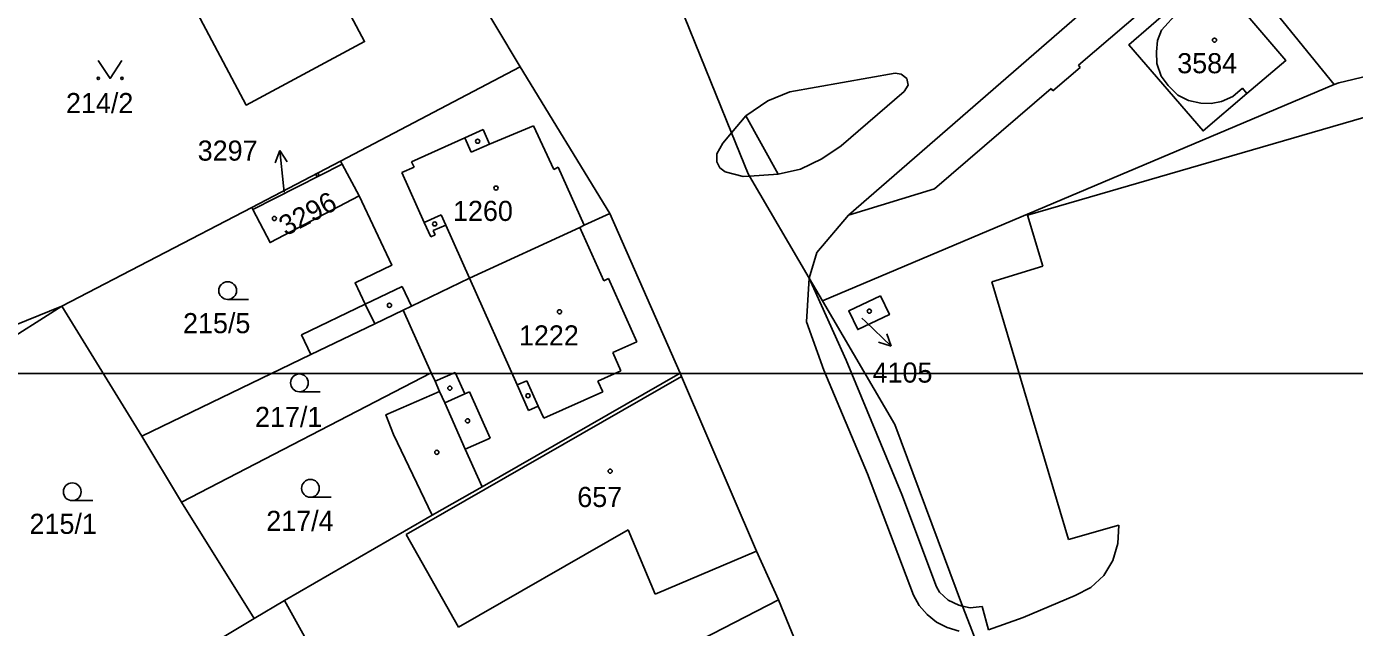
# Model space of a CAD drawing. Extents: x -679220 to -673243, y -1075091 to -1066557.
# Drawn here: x -676104.9 to -675992.7, y -1071521.5 to -1071470.7 of the extents above; entities that cross this region are included whole.
import ezdxf

# ---------------------------------------------------------------- set-up
doc = ezdxf.new("R2010")
doc.units = 0
for name, color, linetype in [('Default', 7, 'Continuous'), ('Hranice parcel', 7, 'Continuous'), ('Parcelní čísla', 7, 'Continuous'), ('Pop  PČ popisy', 7, 'Continuous'), ('Vnitřní kresba', 7, 'Continuous'), ('Značky budov', 7, 'Continuous'), ('Značky kultur', 7, 'Continuous')]:
    doc.layers.add(name, color=color, linetype=linetype)

msp = doc.modelspace()

# ---------------------------------------------------------------- linework, layer by layer
at = {"layer": 'Default'}
msp.add_lwpolyline([(-675625, -1071000), (-675625, -1071500), (-676250, -1071500), (-676250, -1071000)], close=True, dxfattribs=at)
at = {"layer": 'Hranice parcel'}
for p, q in [((-676063.19, -1071474.07), (-676078.37, -1071482.06)), ((-676063.19, -1071474.07), (-676055.6, -1071486.47)), ((-675994.4, -1071475.58), (-676037.65, -1071493.87)), ((-676078.37, -1071482.06), (-676085.87, -1071485.98)), ((-676078.37, -1071482.06), (-676078.23, -1071482.32)), ((-676078.23, -1071482.32), (-676085.78, -1071486.14)), ((-676078.23, -1071482.32), (-676076.8, -1071484.98)), ((-676101.92, -1071494.31), (-676085.87, -1071485.98)), ((-676085.87, -1071485.98), (-676085.78, -1071486.14)), ((-676055.6, -1071486.47), (-676049.68, -1071499.99)), ((-676117.25, -1071504.11), (-676101.92, -1071494.31)), ((-676095.16, -1071505.3), (-676101.92, -1071494.31)), ((-676073.06, -1071494.64), (-676070.7, -1071499.94)), ((-676095.16, -1071505.3), (-676080.86, -1071498.4)), ((-676091.81, -1071510.88), (-676070.7, -1071499.94)), ((-676091.81, -1071510.88), (-676095.16, -1071505.3)), ((-676085.66, -1071520.73), (-676091.81, -1071510.88)), ((-676083.11, -1071519.21), (-676085.66, -1071520.73)), ((-676083.11, -1071519.21), (-676073.61, -1071536.26)), ((-676041.37, -1071519.14), (-676037.52, -1071528.49))]:
    msp.add_line(p, q, dxfattribs=at)
for points in [[(-675974.16, -1071440.07), (-675984, -1071447.94), (-675992.58, -1071454.77), (-676004, -1071463.72), (-675994.4, -1071475.58)], [(-676078.96, -1071454.49), (-676078.15, -1071455.24), (-676074.49, -1071459.27), (-676072.44, -1071461.51), (-676067.3, -1071467.17), (-676063.19, -1071474.07)], [(-676094.6, -1071461.72), (-676086.33, -1071477.31), (-676076.33, -1071471.94), (-676079.8, -1071465.4), (-676081.2, -1071462.75), (-676084.63, -1071456.28), (-676094.6, -1071461.72)], [(-675994.4, -1071475.58), (-675994.02, -1071475.42), (-675982.33, -1071472.63), (-675955.07, -1071463.71), (-675957.9, -1071460.2)], [(-676037.65, -1071493.87), (-676038.77, -1071491.95), (-676043.82, -1071483.31), (-676043.93, -1071483.12), (-676045.33, -1071479.66), (-676049.31, -1071469.84), (-676051.79, -1071463.71)], [(-676007.99, -1071468.96), (-676004.76, -1071466.22), (-675998.49, -1071473.53), (-676001.78, -1071476.32), (-676005.49, -1071479.49), (-676011.76, -1071472.22), (-676007.99, -1071468.96)], [(-676085.78, -1071486.14), (-676084.31, -1071488.94), (-676076.8, -1071484.98)], [(-676076.8, -1071484.98), (-676074.03, -1071490.85), (-676077.14, -1071492.35), (-676076.27, -1071494.15), (-676081.66, -1071496.74), (-676080.86, -1071498.4)], [(-676055.6, -1071486.47), (-676057.78, -1071487.48), (-676058.14, -1071487.65), (-676067.47, -1071491.95), (-676072.37, -1071494.31), (-676073.06, -1071494.64)], [(-676032.75, -1071493.45), (-676031.99, -1071495.03), (-676034.66, -1071496.29), (-676035.43, -1071494.7), (-676032.75, -1071493.45)], [(-676101.92, -1071494.31), (-676106.83, -1071496.32), (-676112.05, -1071497.9), (-676119.88, -1071499.59), (-676121.93, -1071495.71)], [(-676037.65, -1071493.87), (-676031.54, -1071504.31), (-676025.8, -1071519.68), (-676024.98, -1071521.85), (-676021.6, -1071530.89), (-676021.9, -1071531), (-676021.45, -1071532.2), (-676019.77, -1071536.67), (-676019.47, -1071536.59), (-676018.99, -1071538.41), (-676018.73, -1071539.8), (-676019.22, -1071539.92), (-676018.6, -1071542.6), (-676018.11, -1071542.48), (-676016.9, -1071547.75)], [(-676080.86, -1071498.4), (-676075.47, -1071495.8), (-676073.06, -1071494.64)], [(-676070.7, -1071499.94), (-676070.37, -1071500.67), (-676069.99, -1071501.52), (-676074.53, -1071503.5), (-676073.88, -1071505.16), (-676070.62, -1071512)], [(-676049.68, -1071499.99), (-676066.4, -1071509.58), (-676070.62, -1071512)], [(-676049.68, -1071499.99), (-676049.56, -1071500.27), (-676043.22, -1071515.04), (-676041.37, -1071519.14)], [(-676070.62, -1071512), (-676072.97, -1071513.34), (-676083.11, -1071519.21)], [(-676058.28, -1071527.72), (-676054.47, -1071525.62), (-676054.37, -1071525.85), (-676041.37, -1071519.14)], [(-676091.11, -1071523.83), (-676088.63, -1071522.49), (-676085.66, -1071520.73)]]:
    msp.add_lwpolyline(points, dxfattribs=at)
at = {"layer": 'Pop  PČ popisy'}
for p, q in [((-676083.48, -1071481.16), (-676083.88, -1071482.2)), ((-676083.17, -1071484.14), (-676083.48, -1071481.16)), ((-676083.48, -1071481.16), (-676082.88, -1071482.1)), ((-676083.12, -1071484.67), (-676083.17, -1071484.14)), ((-676034.31, -1071495.32), (-676034, -1071495.62)), ((-676034, -1071495.62), (-676031.84, -1071497.71)), ((-676031.84, -1071497.71), (-676032.21, -1071496.65)), ((-676031.84, -1071497.71), (-676032.91, -1071497.37))]:
    msp.add_line(p, q, dxfattribs=at)
at = {"layer": 'Vnitřní kresba'}
for p, q in [((-676006.46, -1071461.41), (-676035.45, -1071486.61)), ((-676016, -1071473.95), (-676004.33, -1071463.92)), ((-676008.99, -1071470.98), (-676007.62, -1071469.45)), ((-676009.34, -1071471.84), (-676008.99, -1071470.98)), ((-676009.43, -1071472.82), (-676009.34, -1071471.84)), ((-676009.4, -1071473.8), (-676009.43, -1071472.82)), ((-676018.18, -1071476.1), (-676015.87, -1071474.14)), ((-676015.87, -1071474.14), (-676016, -1071473.95)), ((-676009.03, -1071474.86), (-676009.4, -1071473.8)), ((-676040.39, -1071476.2), (-676031.49, -1071474.61)), ((-676031.49, -1071474.61), (-676031, -1071474.7)), ((-676031, -1071474.7), (-676030.51, -1071475.06)), ((-676030.51, -1071475.06), (-676030.41, -1071475.62)), ((-675980.59, -1071475.05), (-676020.31, -1071486.63)), ((-676008.44, -1071475.65), (-676009.03, -1071474.86)), ((-676042.27, -1071476.95), (-676040.39, -1071476.2)), ((-676030.74, -1071476.17), (-676036.06, -1071480.77)), ((-676030.41, -1071475.62), (-676030.74, -1071476.17)), ((-676028.19, -1071484.4), (-676018.32, -1071475.91)), ((-676018.32, -1071475.91), (-676018.18, -1071476.1)), ((-676007.61, -1071476.46), (-676008.44, -1071475.65)), ((-676006.72, -1071476.92), (-676007.61, -1071476.46)), ((-676002.98, -1071476.58), (-676003.94, -1071477.02)), ((-676002.16, -1071475.87), (-676002.98, -1071476.58)), ((-676001.78, -1071476.32), (-676002.16, -1071475.87)), ((-676044.11, -1071478.21), (-676042.27, -1071476.95)), ((-676005.68, -1071477.15), (-676006.72, -1071476.92)), ((-676004.79, -1071477.18), (-676005.68, -1071477.15)), ((-676003.94, -1071477.02), (-676004.79, -1071477.18)), ((-676045.33, -1071479.66), (-676044.11, -1071478.21)), ((-676041.39, -1071483.16), (-676044.11, -1071478.21)), ((-676067.87, -1071480.08), (-676066.32, -1071479.38)), ((-676066.32, -1071479.38), (-676065.79, -1071480.63)), ((-676065.79, -1071480.63), (-676062.05, -1071479.07)), ((-676062.05, -1071479.07), (-676060.35, -1071482.75)), ((-676046.06, -1071480.52), (-676045.33, -1071479.66)), ((-676072.36, -1071482.11), (-676067.87, -1071480.08)), ((-676067.32, -1071481.3), (-676067.87, -1071480.08)), ((-676065.79, -1071480.63), (-676067.32, -1071481.3)), ((-676046.57, -1071481.44), (-676046.06, -1071480.52)), ((-676036.06, -1071480.77), (-676037.71, -1071481.87)), ((-676072.15, -1071482.56), (-676072.36, -1071482.11)), ((-676046.57, -1071482.1), (-676046.57, -1071481.44)), ((-676046.33, -1071482.61), (-676046.57, -1071482.1)), ((-676037.71, -1071481.87), (-676039.51, -1071482.74)), ((-676073.18, -1071483.02), (-676072.15, -1071482.56)), ((-676071.29, -1071487.23), (-676073.18, -1071483.02)), ((-676060.35, -1071482.75), (-676059.97, -1071482.56)), ((-676059.97, -1071482.56), (-676057.78, -1071487.48)), ((-676045.87, -1071482.96), (-676046.33, -1071482.61)), ((-676044.35, -1071483.34), (-676045.87, -1071482.96)), ((-676043.82, -1071483.31), (-676044.35, -1071483.34)), ((-676041.39, -1071483.16), (-676043.82, -1071483.31)), ((-676039.51, -1071482.74), (-676041.39, -1071483.16)), ((-676035.45, -1071486.61), (-676028.19, -1071484.4)), ((-676071.29, -1071487.23), (-676069.87, -1071486.6)), ((-676069.87, -1071486.6), (-676069.48, -1071487.46)), ((-676035.45, -1071486.61), (-676038.12, -1071489.78)), ((-676020.31, -1071486.63), (-676019.02, -1071490.94)), ((-676070.74, -1071488.46), (-676071.29, -1071487.23)), ((-676069.48, -1071487.46), (-676070.54, -1071487.93)), ((-676067.47, -1071491.95), (-676069.48, -1071487.46)), ((-676058.14, -1071487.65), (-676056.12, -1071492.16)), ((-676070.38, -1071488.29), (-676070.74, -1071488.46)), ((-676070.54, -1071487.93), (-676070.38, -1071488.29)), ((-676038.12, -1071489.78), (-676038.77, -1071491.95)), ((-676019.02, -1071490.94), (-676023.33, -1071492.25)), ((-676063.43, -1071500.98), (-676067.47, -1071491.95)), ((-676056.12, -1071492.16), (-676055.71, -1071491.98)), ((-676055.71, -1071491.98), (-676053.32, -1071497.33)), ((-676039, -1071495.64), (-676038.77, -1071491.95)), ((-676038.77, -1071491.95), (-676035.65, -1071498.88)), ((-676023.33, -1071492.25), (-676016.87, -1071514.06)), ((-676076.27, -1071494.15), (-676073.16, -1071492.65)), ((-676073.16, -1071492.65), (-676072.37, -1071494.31)), ((-676075.47, -1071495.8), (-676076.27, -1071494.15)), ((-676037.52, -1071499.73), (-676039, -1071495.64)), ((-676053.32, -1071497.33), (-676055.36, -1071498.24)), ((-676055.36, -1071498.24), (-676054.67, -1071499.78)), ((-676035.65, -1071498.88), (-676030.93, -1071510.23)), ((-676070.37, -1071500.67), (-676068.68, -1071499.92)), ((-676068.68, -1071499.92), (-676067.87, -1071501.74)), ((-676054.67, -1071499.78), (-676056.62, -1071500.65)), ((-676033.84, -1071508.49), (-676037.52, -1071499.73)), ((-676049.56, -1071500.27), (-676072.83, -1071513.61)), ((-676062.62, -1071500.62), (-676063.43, -1071500.98)), ((-676062.48, -1071503.13), (-676063.43, -1071500.98)), ((-676061.66, -1071502.76), (-676062.62, -1071500.62)), ((-676056.62, -1071500.65), (-676056.21, -1071501.56)), ((-676069.99, -1071501.52), (-676069.56, -1071502.5)), ((-676067.87, -1071501.74), (-676069.56, -1071502.5)), ((-676067.87, -1071501.74), (-676067.46, -1071501.56)), ((-676067.46, -1071501.56), (-676065.72, -1071505.47)), ((-676056.21, -1071501.56), (-676061.2, -1071503.79)), ((-676069.56, -1071502.5), (-676067.82, -1071506.41)), ((-676061.66, -1071502.76), (-676062.48, -1071503.13)), ((-676061.2, -1071503.79), (-676061.66, -1071502.76)), ((-676065.72, -1071505.47), (-676067.82, -1071506.41)), ((-676067.82, -1071506.41), (-676066.4, -1071509.58)), ((-676029.96, -1071518.75), (-676033.84, -1071508.49)), ((-676030.93, -1071510.23), (-676028.01, -1071518.06)), ((-676072.83, -1071513.61), (-676068.4, -1071521.47)), ((-676068.4, -1071521.47), (-676054.07, -1071513.23)), ((-676054.07, -1071513.23), (-676051.77, -1071518.68)), ((-676016.87, -1071514.06), (-676012.61, -1071512.83)), ((-676012.61, -1071512.83), (-676012.68, -1071514.38)), ((-676012.68, -1071514.38), (-676013.1, -1071515.82)), ((-676043.22, -1071515.04), (-676051.77, -1071518.68)), ((-676013.1, -1071515.82), (-676013.88, -1071517.08)), ((-676028.01, -1071518.06), (-676027.75, -1071518.49)), ((-676014.98, -1071518.11), (-676016.29, -1071518.78)), ((-676013.88, -1071517.08), (-676014.98, -1071518.11)), ((-676029.46, -1071519.64), (-676029.96, -1071518.75)), ((-676027.75, -1071518.49), (-676027.03, -1071519.17)), ((-676027.03, -1071519.17), (-676026.13, -1071519.61)), ((-676016.29, -1071518.78), (-676020.7, -1071520.64)), ((-676028.79, -1071520.38), (-676029.46, -1071519.64)), ((-676028, -1071521.03), (-676028.79, -1071520.38)), ((-676026.13, -1071519.61), (-676025.8, -1071519.68)), ((-676025.8, -1071519.68), (-676025.17, -1071519.82)), ((-676025.17, -1071519.82), (-676024.16, -1071519.72)), ((-676024.16, -1071519.72), (-676023.63, -1071521.68)), ((-676027.1, -1071521.48), (-676028, -1071521.03)), ((-676026.1, -1071521.79), (-676027.1, -1071521.48)), ((-676020.7, -1071520.64), (-676023.63, -1071521.68))]:
    msp.add_line(p, q, dxfattribs=at)
at = {"layer": 'Značky budov'}
for centre, radius in [((-676004.52, -1071471.82), 0.175), ((-676066.78, -1071480.37), 0.175), ((-676080.3, -1071483.22), 0.117), ((-676065.23, -1071484.33), 0.175), ((-676083.95, -1071486.9), 0.175), ((-676070.41, -1071487.36), 0.175), ((-676074.23, -1071494.25), 0.175), ((-676033.69, -1071494.74), 0.175), ((-676059.86, -1071494.79), 0.175), ((-676069.13, -1071501.25), 0.175), ((-676062.53, -1071501.89), 0.175), ((-676067.63, -1071504.01), 0.175), ((-676070.23, -1071506.68), 0.175), ((-676055.58, -1071508.27), 0.175)]:
    msp.add_circle(centre, radius, dxfattribs=at)
at = {"layer": 'Značky kultur'}
for p, q in [((-676087.9, -1071493.75), (-676086.15, -1071493.75)), ((-676081.84, -1071501.55), (-676080.09, -1071501.55)), ((-676101.03, -1071510.76), (-676099.28, -1071510.76)), ((-676080.91, -1071510.47), (-676079.16, -1071510.47))]:
    msp.add_line(p, q, dxfattribs=at)
msp.add_lwpolyline([(-676098.84, -1071473.55), (-676097.84, -1071475.05), (-676096.84, -1071473.55)], dxfattribs=at)
for centre, radius in [((-676098.84, -1071475.05), 0.1), ((-676096.84, -1071475.05), 0.1), ((-676087.9, -1071493), 0.75), ((-676081.84, -1071500.8), 0.75), ((-676080.91, -1071509.72), 0.75), ((-676101.03, -1071510.01), 0.75)]:
    msp.add_circle(centre, radius, dxfattribs=at)

# ---------------------------------------------------------------- texts
at = {"layer": 'Parcelní čísla'}
for s, p in [('3584', (-676007.67, -1071474.62)), ('214/2', (-676101.56, -1071477.99)), ('3297', (-676090.43, -1071482.01)), ('1260', (-676068.86, -1071487.11)), ('215/5', (-676091.67, -1071496.6)), ('1222', (-676063.29, -1071497.64)), ('4105', (-676033.41, -1071500.78)), ('217/1', (-676085.59, -1071504.53)), ('657', (-676058.36, -1071511.3)), ('215/1', (-676104.64, -1071513.57)), ('217/4', (-676084.64, -1071513.32))]:
    msp.add_text(s, height=1.7, dxfattribs=at).set_placement(p)
msp.add_text('3296', height=1.7, rotation=28, dxfattribs=at).set_placement((-676082.98, -1071488.42))

doc.saveas('drawing.dxf')
